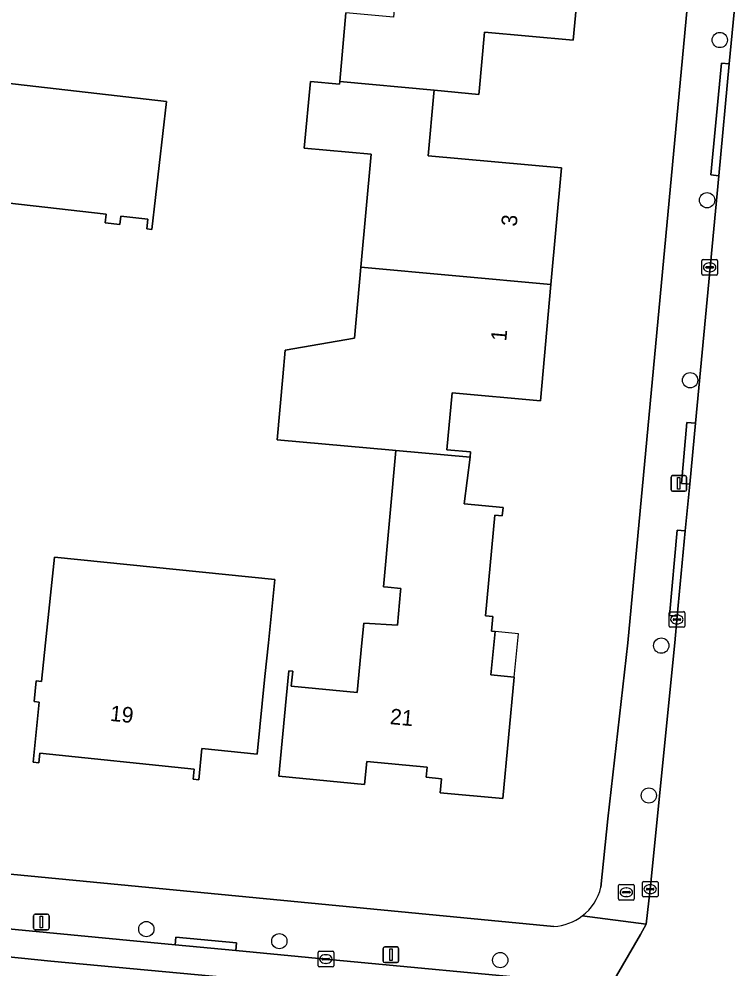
# Model space of a CAD drawing. Extents: x 162184 to 163154, y 385507 to 386516.
# Drawn here: x 162284.5 to 162330, y 385729.1 to 385789.9 of the extents above; entities that cross this region are included whole.
import ezdxf

# ---------------------------------------------------------------- set-up
doc = ezdxf.new("R2010")
doc.units = 0
for name, color, linetype in [('IMGEO_Boom', 7, 'Continuous'), ('IMGEO_Brandkraan', 7, 'Continuous'), ('IMGEO_Erf', 7, 'Continuous'), ('IMGEO_Kolk', 7, 'Continuous'), ('IMGEO_Lichtmast', 7, 'Continuous'), ('IMGEO_Pand', 7, 'Continuous'), ('IMGEO_Pand_nummerreeks', 7, 'Continuous'), ('IMGEO_Pand_overbouw', 7, 'Continuous'), ('IMGEO_Rijbaan_lokaal_gesloten', 7, 'Continuous'), ('IMGEO_Rijbaan_lokaal_open', 7, 'Continuous'), ('IMGEO_Voetpad_open', 7, 'Continuous')]:
    doc.layers.add(name, color=color, linetype=linetype)

msp = doc.modelspace()

# ---------------------------------------------------------------- linework, layer by layer
at = {"layer": 'IMGEO_Boom'}
for centre in [(162329.359, 385788.575), (162328.546, 385778.324), (162327.459, 385766.799), (162325.615, 385749.817), (162324.816, 385740.226), (162292.628, 385731.676), (162301.15, 385730.904), (162315.298, 385729.691)]:
    msp.add_circle(centre, 0.489, dxfattribs=at)
at = {"layer": 'IMGEO_Brandkraan'}
for p, q in [((162322.878, 385733.607), (162322.878, 385734.459)), ((162322.953, 385734.533), (162323.805, 385734.533)), ((162323.366, 385734.313), (162323.391, 385734.313)), ((162323.879, 385734.459), (162323.879, 385733.607)), ((162323.137, 385734.027), (162323.137, 385734.039)), ((162323.575, 385733.99), (162323.177, 385733.99)), ((162323.18, 385734.076), (162323.578, 385734.076)), ((162323.389, 385733.753), (162323.364, 385733.753)), ((162323.621, 385734.039), (162323.621, 385734.027)), ((162323.805, 385733.533), (162322.953, 385733.533))]:
    msp.add_line(p, q, dxfattribs=at)
for points in [[(162322.878, 385733.607), (162322.878, 385734.459)], [(162322.953, 385734.533), (162323.805, 385734.533)], [(162323.879, 385734.459), (162323.879, 385733.607)], [(162323.805, 385733.533), (162322.953, 385733.533)]]:
    msp.add_lwpolyline(points, dxfattribs=at)
for centre, radius, start, end in [((162322.955, 385734.457), 0.0765, 91.55205, 178.44795), ((162322.955, 385734.457), 0.0765, 91.55205, 178.44795), ((162323.803, 385734.457), 0.0765, 1.55205, 88.44795), ((162323.803, 385734.457), 0.0765, 1.55205, 88.44795), ((162323.177, 385734.036), 0.0403, 85.87752, 175.75265), ((162323.174, 385734.026), 0.0366, 178.93798, 274.71019), ((162323.578, 385734.033), 0.043, 264.86636, 352.45326), ((162323.582, 385734.038), 0.0386, 1.73085, 96.63898), ((162322.955, 385733.609), 0.0765, 181.55205, 268.44795), ((162322.955, 385733.609), 0.0765, 181.55205, 268.44795), ((162323.803, 385733.609), 0.0765, 271.55205, 358.44795), ((162323.803, 385733.609), 0.0765, 271.55205, 358.44795)]:
    msp.add_arc(centre, radius, start, end, dxfattribs=at)
for centre, major_axis, ratio, start_param, end_param in [((162323.365, 385734.033), (-0.387, 0.002), 0.722429, 4.712389, 7.853982), ((162323.39, 385734.033), (-0.39, 0.002), 0.717154, 1.570796, 4.712389)]:
    msp.add_ellipse(centre, major_axis=major_axis, ratio=ratio, start_param=start_param, end_param=end_param, dxfattribs=at)
at = {"layer": 'IMGEO_Erf'}
for points in [[(162321.743, 385734.363), (162322.185, 385738.742), (162323.482, 385750), (162329.194, 385811.19)], [(162320.653, 385795.815), (162319.977, 385788.571), (162314.299, 385789.087), (162313.953, 385785.279), (162313.936, 385785.096), (162311.066, 385785.364), (162311.048, 385785.171), (162310.684, 385781.165), (162319.225, 385780.388), (162318.547, 385772.932), (162317.868, 385765.475), (162312.215, 385765.989), (162311.884, 385762.352), (162313.398, 385762.214), (162313.366, 385761.871), (162312.992, 385758.89), (162315.48, 385758.655), (162315.431, 385758.128), (162314.956, 385758.173), (162314.348, 385751.732), (162314.831, 385751.686), (162314.742, 385750.746), (162314.967, 385750.725), (162314.705, 385747.948), (162316.201, 385747.806), (162315.467, 385740.026), (162311.446, 385740.406), (162311.531, 385741.301), (162310.551, 385741.393), (162310.613, 385742.043), (162306.745, 385742.407), (162306.606, 385740.938), (162301.12, 385741.455), (162301.59, 385746.433), (162301.757, 385748.204), (162302.004, 385748.181), (162301.913, 385747.222), (162306.137, 385746.824), (162306.436, 385750), (162306.554, 385751.25), (162308.719, 385751.119), (162308.917, 385753.304), (162308.933, 385753.48), (162308.105, 385753.555), (162307.812, 385753.582), (162308.606, 385762.304), (162308.387, 385762.324), (162301.01, 385762.995), (162301.377, 385767.028), (162301.531, 385768.721), (162305.955, 385769.5), (162306.367, 385774.038), (162307.024, 385781.261), (162302.75, 385781.65), (162303.138, 385785.914), (162305.002, 385785.744), (162305.019, 385785.928), (162305.418, 385790.314)], [(162259.069, 385737.577), (162318.739, 385731.852)]]:
    msp.add_lwpolyline(points, dxfattribs=at)
for points in [[(162280.677, 385778.486), (162279.948, 385772.087), (162272.878, 385772.892), (162267.91, 385773.458), (162267.941, 385773.726), (162268.487, 385773.664), (162268.804, 385776.446), (162268.257, 385776.508), (162268.926, 385782.383), (162273.894, 385781.817), (162277.322, 385781.427), (162277.426, 385782.341), (162280.595, 385781.98), (162281.065, 385786.103), (162293.919, 385784.641), (162292.986, 385776.45), (162292.658, 385776.487), (162292.729, 385777.113), (162291, 385777.31), (162290.938, 385776.764), (162289.984, 385776.872), (162290.047, 385777.419)], [(162300.862, 385754.039), (162300.449, 385750), (162300.229, 385747.849), (162299.72, 385742.874), (162296.187, 385743.235), (162295.982, 385741.232), (162295.622, 385741.269), (162295.689, 385741.92), (162285.807, 385742.93), (162285.744, 385742.321), (162285.381, 385742.358), (162285.774, 385746.205), (162285.445, 385746.239), (162285.58, 385747.564), (162285.923, 385747.529), (162286.176, 385750), (162286.737, 385755.484)]]:
    msp.add_lwpolyline(points, close=True, dxfattribs=at)
for centre, radius, start, end in [((162318.582, 385735.096), 3.245, 307.35746, 346.94023), ((162318.574, 385735.104), 3.256, 272.91211, 307.39394)]:
    msp.add_arc(centre, radius, start, end, dxfattribs=at)
at = {"layer": 'IMGEO_Kolk'}
for p, q in [((162328.213, 385773.601), (162328.213, 385774.453)), ((162328.288, 385774.527), (162329.14, 385774.527)), ((162329.214, 385774.453), (162329.214, 385773.601)), ((162328.472, 385774.021), (162328.472, 385774.033)), ((162328.91, 385773.984), (162328.512, 385773.984)), ((162328.515, 385774.07), (162328.913, 385774.07)), ((162328.701, 385774.307), (162328.726, 385774.307)), ((162328.956, 385774.033), (162328.956, 385774.021)), ((162329.14, 385773.527), (162328.288, 385773.527)), ((162328.724, 385773.747), (162328.699, 385773.747)), ((162326.114, 385751.065), (162326.114, 385751.917)), ((162326.189, 385751.991), (162327.041, 385751.991)), ((162327.115, 385751.917), (162327.115, 385751.065)), ((162326.373, 385751.485), (162326.373, 385751.497)), ((162326.811, 385751.448), (162326.413, 385751.448)), ((162326.416, 385751.534), (162326.814, 385751.534)), ((162326.602, 385751.771), (162326.627, 385751.771)), ((162326.857, 385751.497), (162326.857, 385751.485)), ((162327.041, 385750.991), (162326.189, 385750.991)), ((162326.625, 385751.211), (162326.6, 385751.211)), ((162324.403, 385733.806), (162324.403, 385734.658)), ((162324.478, 385734.732), (162325.33, 385734.732)), ((162324.705, 385734.275), (162325.103, 385734.275)), ((162324.891, 385734.512), (162324.916, 385734.512)), ((162325.404, 385734.658), (162325.404, 385733.806)), ((162325.33, 385733.732), (162324.478, 385733.732)), ((162324.662, 385734.226), (162324.662, 385734.238)), ((162325.1, 385734.189), (162324.702, 385734.189)), ((162324.914, 385733.952), (162324.889, 385733.952)), ((162325.146, 385734.238), (162325.146, 385734.226)), ((162303.629, 385729.334), (162303.629, 385730.186)), ((162303.704, 385730.26), (162304.556, 385730.26)), ((162304.117, 385730.04), (162304.142, 385730.04)), ((162304.63, 385730.186), (162304.63, 385729.334)), ((162303.888, 385729.754), (162303.888, 385729.766)), ((162304.326, 385729.717), (162303.928, 385729.717)), ((162303.931, 385729.803), (162304.329, 385729.803)), ((162304.14, 385729.48), (162304.115, 385729.48)), ((162304.372, 385729.766), (162304.372, 385729.754)), ((162304.556, 385729.26), (162303.704, 385729.26))]:
    msp.add_line(p, q, dxfattribs=at)
for points in [[(162328.213, 385773.601), (162328.213, 385774.453)], [(162328.288, 385774.527), (162329.14, 385774.527)], [(162329.214, 385774.453), (162329.214, 385773.601)], [(162329.14, 385773.527), (162328.288, 385773.527)], [(162326.114, 385751.065), (162326.114, 385751.917)], [(162326.189, 385751.991), (162327.041, 385751.991)], [(162327.115, 385751.917), (162327.115, 385751.065)], [(162327.041, 385750.991), (162326.189, 385750.991)], [(162324.403, 385733.806), (162324.403, 385734.658)], [(162324.478, 385734.732), (162325.33, 385734.732)], [(162325.404, 385734.658), (162325.404, 385733.806)], [(162325.33, 385733.732), (162324.478, 385733.732)], [(162303.629, 385729.334), (162303.629, 385730.186)], [(162303.704, 385730.26), (162304.556, 385730.26)], [(162304.63, 385730.186), (162304.63, 385729.334)], [(162304.556, 385729.26), (162303.704, 385729.26)]]:
    msp.add_lwpolyline(points, dxfattribs=at)
for centre, radius, start, end in [((162328.29, 385774.451), 0.0765, 91.55205, 178.44795), ((162328.29, 385774.451), 0.0765, 91.55205, 178.44795), ((162329.138, 385774.451), 0.0765, 1.55205, 88.44795), ((162329.138, 385774.451), 0.0765, 1.55205, 88.44795), ((162328.512, 385774.03), 0.0403, 85.87752, 175.75265), ((162328.509, 385774.02), 0.0366, 178.93798, 274.71019), ((162328.913, 385774.027), 0.043, 264.86636, 352.45326), ((162328.917, 385774.032), 0.0386, 1.73085, 96.63898), ((162328.29, 385773.603), 0.0765, 181.55205, 268.44795), ((162328.29, 385773.603), 0.0765, 181.55205, 268.44795), ((162329.138, 385773.603), 0.0765, 271.55205, 358.44795), ((162329.138, 385773.603), 0.0765, 271.55205, 358.44795), ((162326.191, 385751.915), 0.0765, 91.55205, 178.44795), ((162326.191, 385751.915), 0.0765, 91.55205, 178.44795), ((162327.039, 385751.915), 0.0765, 1.55205, 88.44795), ((162327.039, 385751.915), 0.0765, 1.55205, 88.44795), ((162326.413, 385751.494), 0.0403, 85.87752, 175.75265), ((162326.41, 385751.484), 0.0366, 178.93798, 274.71019), ((162326.814, 385751.491), 0.043, 264.86636, 352.45326), ((162326.818, 385751.496), 0.0386, 1.73085, 96.63898), ((162326.191, 385751.067), 0.0765, 181.55205, 268.44795), ((162326.191, 385751.067), 0.0765, 181.55205, 268.44795), ((162327.039, 385751.067), 0.0765, 271.55205, 358.44795), ((162327.039, 385751.067), 0.0765, 271.55205, 358.44795), ((162324.48, 385734.656), 0.0765, 91.55205, 178.44795), ((162324.48, 385734.656), 0.0765, 91.55205, 178.44795), ((162324.702, 385734.235), 0.0403, 85.87752, 175.75265), ((162325.107, 385734.237), 0.0386, 1.73085, 96.63898), ((162325.328, 385734.656), 0.0765, 1.55205, 88.44795), ((162325.328, 385734.656), 0.0765, 1.55205, 88.44795), ((162324.48, 385733.808), 0.0765, 181.55205, 268.44795), ((162324.48, 385733.808), 0.0765, 181.55205, 268.44795), ((162324.699, 385734.225), 0.0366, 178.93798, 274.71019), ((162325.103, 385734.232), 0.043, 264.86636, 352.45326), ((162325.328, 385733.808), 0.0765, 271.55205, 358.44795), ((162325.328, 385733.808), 0.0765, 271.55205, 358.44795), ((162303.706, 385730.184), 0.0765, 91.55205, 178.44795), ((162303.706, 385730.184), 0.0765, 91.55205, 178.44795), ((162304.554, 385730.184), 0.0765, 1.55205, 88.44795), ((162304.554, 385730.184), 0.0765, 1.55205, 88.44795), ((162303.928, 385729.763), 0.0403, 85.87752, 175.75265), ((162303.925, 385729.753), 0.0366, 178.93798, 274.71019), ((162304.329, 385729.76), 0.043, 264.86636, 352.45326), ((162304.333, 385729.765), 0.0386, 1.73085, 96.63898), ((162303.706, 385729.336), 0.0765, 181.55205, 268.44795), ((162303.706, 385729.336), 0.0765, 181.55205, 268.44795), ((162304.554, 385729.336), 0.0765, 271.55205, 358.44795), ((162304.554, 385729.336), 0.0765, 271.55205, 358.44795)]:
    msp.add_arc(centre, radius, start, end, dxfattribs=at)
for centre, major_axis, ratio, start_param, end_param in [((162328.7, 385774.027), (-0.387, 0.002), 0.722429, 4.712389, 7.853982), ((162328.725, 385774.027), (-0.39, 0.002), 0.717154, 1.570796, 4.712389), ((162326.601, 385751.491), (-0.387, 0.002), 0.722429, 4.712389, 7.853982), ((162326.626, 385751.491), (-0.39, 0.002), 0.717154, 1.570796, 4.712389), ((162324.89, 385734.232), (-0.387, 0.002), 0.722429, 4.712389, 7.853982), ((162324.915, 385734.232), (-0.39, 0.002), 0.717154, 1.570796, 4.712389), ((162304.116, 385729.76), (-0.387, 0.002), 0.722429, 4.712389, 7.853982), ((162304.141, 385729.76), (-0.39, 0.002), 0.717154, 1.570796, 4.712389)]:
    msp.add_ellipse(centre, major_axis=major_axis, ratio=ratio, start_param=start_param, end_param=end_param, dxfattribs=at)
at = {"layer": 'IMGEO_Lichtmast'}
for p, q in [((162326.241, 385759.798), (162326.241, 385760.598)), ((162326.241, 385760.598), (162326.241, 385759.798)), ((162326.341, 385760.698), (162327.131, 385760.698)), ((162327.131, 385760.698), (162326.341, 385760.698)), ((162327.231, 385760.598), (162327.231, 385759.798)), ((162327.231, 385759.798), (162327.231, 385760.598)), ((162327.131, 385759.698), (162326.341, 385759.698)), ((162326.341, 385759.698), (162327.131, 385759.698)), ((162285.406, 385731.73), (162285.406, 385732.53)), ((162285.406, 385732.53), (162285.406, 385731.73)), ((162285.506, 385732.63), (162286.296, 385732.63)), ((162286.296, 385732.63), (162285.506, 385732.63)), ((162286.396, 385732.53), (162286.396, 385731.73)), ((162286.396, 385731.73), (162286.396, 385732.53)), ((162286.296, 385731.63), (162285.506, 385731.63)), ((162285.506, 385731.63), (162286.296, 385731.63)), ((162307.8, 385729.634), (162307.8, 385730.434)), ((162307.8, 385730.434), (162307.8, 385729.634)), ((162307.9, 385730.534), (162308.69, 385730.534)), ((162308.69, 385730.534), (162307.9, 385730.534)), ((162308.79, 385730.434), (162308.79, 385729.634)), ((162308.79, 385729.634), (162308.79, 385730.434)), ((162308.69, 385729.534), (162307.9, 385729.534)), ((162307.9, 385729.534), (162308.69, 385729.534))]:
    msp.add_line(p, q, dxfattribs=at)
for points in [[(162326.661, 385760.573), (162326.811, 385760.573), (162326.811, 385759.823), (162326.661, 385759.823), (162326.661, 385760.573)], [(162285.826, 385732.505), (162285.976, 385732.505), (162285.976, 385731.755), (162285.826, 385731.755), (162285.826, 385732.505)], [(162308.22, 385730.409), (162308.37, 385730.409), (162308.37, 385729.659), (162308.22, 385729.659), (162308.22, 385730.409)]]:
    msp.add_lwpolyline(points, dxfattribs=at)
for centre, start, end in [((162326.341, 385760.598), 90, 180), ((162326.341, 385760.598), 90, 180), ((162327.131, 385760.598), 0, 90), ((162327.131, 385760.598), 360, 90), ((162326.341, 385759.798), 180, 270), ((162326.341, 385759.798), 180, 270), ((162327.131, 385759.798), 270, 0), ((162327.131, 385759.798), 270, 0), ((162285.506, 385732.53), 90, 180), ((162285.506, 385732.53), 90, 180), ((162286.296, 385732.53), 0, 90), ((162286.296, 385732.53), 360, 90), ((162285.506, 385731.73), 180, 270), ((162285.506, 385731.73), 180, 270), ((162286.296, 385731.73), 270, 0), ((162286.296, 385731.73), 270, 0), ((162307.9, 385730.434), 90, 180), ((162307.9, 385730.434), 90, 180), ((162308.69, 385730.434), 0, 90), ((162308.69, 385730.434), 360, 90), ((162307.9, 385729.634), 180, 270), ((162307.9, 385729.634), 180, 270), ((162308.69, 385729.634), 270, 0), ((162308.69, 385729.634), 270, 0)]:
    msp.add_arc(centre, 0.1, start, end, dxfattribs=at)
at = {"layer": 'IMGEO_Pand'}
for points in [[(162320.653, 385795.815), (162309.072, 385796.898), (162308.452, 385790.038), (162305.418, 385790.314), (162305.019, 385785.928), (162311.066, 385785.364), (162313.936, 385785.096), (162313.953, 385785.279), (162314.299, 385789.087), (162319.977, 385788.571)], [(162280.677, 385778.486), (162290.047, 385777.419), (162289.984, 385776.872), (162290.938, 385776.764), (162291, 385777.31), (162292.729, 385777.113), (162292.658, 385776.487), (162292.986, 385776.45), (162293.919, 385784.641), (162281.065, 385786.103), (162280.595, 385781.98), (162277.426, 385782.341), (162277.322, 385781.427), (162273.894, 385781.817), (162268.926, 385782.383), (162268.257, 385776.508), (162268.804, 385776.446), (162268.487, 385773.664), (162267.941, 385773.726), (162267.91, 385773.458), (162272.878, 385772.892), (162279.948, 385772.087)], [(162311.048, 385785.171), (162311.066, 385785.364), (162305.019, 385785.928), (162305.002, 385785.744), (162303.138, 385785.914), (162302.75, 385781.65), (162307.024, 385781.261), (162306.367, 385774.038), (162318.547, 385772.932), (162319.225, 385780.388), (162310.684, 385781.165)], [(162312.215, 385765.989), (162317.868, 385765.475), (162318.547, 385772.932), (162306.367, 385774.038), (162305.955, 385769.5), (162301.531, 385768.721), (162301.377, 385767.028), (162301.01, 385762.995), (162308.387, 385762.324), (162308.606, 385762.304), (162313.366, 385761.871), (162313.398, 385762.214), (162311.884, 385762.352)], [(162314.967, 385750.725), (162314.742, 385750.746), (162314.831, 385751.686), (162314.348, 385751.732), (162314.956, 385758.173), (162315.431, 385758.128), (162315.48, 385758.655), (162312.992, 385758.89), (162313.366, 385761.871), (162308.606, 385762.304), (162307.812, 385753.582), (162308.105, 385753.555), (162308.933, 385753.48), (162308.917, 385753.304), (162308.719, 385751.119), (162306.554, 385751.25), (162306.436, 385750), (162306.137, 385746.824), (162301.913, 385747.222), (162302.004, 385748.181), (162301.757, 385748.204), (162301.59, 385746.433), (162301.12, 385741.455), (162306.606, 385740.938), (162306.745, 385742.407), (162310.613, 385742.043), (162310.551, 385741.393), (162311.531, 385741.301), (162311.446, 385740.406), (162315.467, 385740.026), (162316.201, 385747.806), (162314.705, 385747.948)], [(162285.445, 385746.239), (162285.774, 385746.205), (162285.381, 385742.358), (162285.744, 385742.321), (162285.807, 385742.93), (162295.689, 385741.92), (162295.622, 385741.269), (162295.982, 385741.232), (162296.187, 385743.235), (162299.72, 385742.874), (162300.229, 385747.849), (162300.449, 385750), (162300.862, 385754.039), (162286.737, 385755.484), (162286.176, 385750), (162285.923, 385747.529), (162285.58, 385747.564)]]:
    msp.add_lwpolyline(points, close=True, dxfattribs=at)
at = {"layer": 'IMGEO_Pand_overbouw'}
msp.add_lwpolyline([(162316.463, 385750.583), (162314.967, 385750.725), (162314.705, 385747.948), (162316.201, 385747.806)], close=True, dxfattribs=at)
at = {"layer": 'IMGEO_Rijbaan_lokaal_gesloten'}
for points in [[(162319.089, 385728.339), (162304.126, 385729.759), (162298.361, 385730.297), (162294.467, 385730.661), (162282.654, 385731.794), (162278.838, 385732.156), (162274.014, 385732.613), (162269.071, 385733.087), (162262.149, 385733.762), (162260.556, 385733.913), (162260.4, 385732.301), (162286.519, 385729.622), (162367.51, 385722.111)], [(162367.51, 385722.111), (162286.519, 385729.622), (162260.4, 385732.301), (162259.916, 385727.292)]]:
    msp.add_lwpolyline(points, dxfattribs=at)
at = {"layer": 'IMGEO_Rijbaan_lokaal_open'}
msp.add_lwpolyline([(162330.873, 385796.534), (162329.97, 385787.042), (162329.296, 385779.892), (162327.803, 385764.055), (162327.435, 385760.157), (162327.152, 385757.156), (162326.635, 385751.709), (162326.477, 385750), (162324.906, 385734.232), (162324.656, 385731.996), (162324.274, 385731.336), (162322.366, 385728.035), (162333.341, 385727.013), (162331.493, 385731.237), (162334.097, 385758.918), (162334.542, 385763.644), (162337.193, 385792.099)], dxfattribs=at)
at = {"layer": 'IMGEO_Voetpad_open'}
for points in [[(162329.194, 385811.19), (162323.482, 385750), (162322.185, 385738.742), (162321.743, 385734.363)], [(162320.551, 385732.517), (162324.656, 385731.996), (162324.906, 385734.232), (162326.477, 385750), (162326.635, 385751.709), (162326.138, 385751.755), (162326.642, 385757.203), (162327.152, 385757.156), (162327.435, 385760.157), (162326.919, 385760.201), (162327.245, 385764.103), (162327.803, 385764.055), (162329.296, 385779.892), (162328.779, 385779.943), (162329.462, 385787.092), (162329.97, 385787.042), (162330.873, 385796.534)], [(162318.739, 385731.852), (162259.069, 385737.577)], [(162256.075, 385734.27), (162257.576, 385734.101), (162258.369, 385734.127), (162260.556, 385733.913), (162262.149, 385733.762), (162269.071, 385733.087), (162274.014, 385732.613), (162274.061, 385733.11), (162278.885, 385732.653), (162278.838, 385732.156), (162282.654, 385731.794), (162294.467, 385730.661), (162294.513, 385731.158), (162298.407, 385730.795), (162298.361, 385730.297), (162304.126, 385729.759), (162319.089, 385728.339), (162322.366, 385728.035), (162324.274, 385731.336), (162324.656, 385731.996), (162320.551, 385732.517)]]:
    msp.add_lwpolyline(points, dxfattribs=at)
for points in [[(162329.97, 385787.042), (162329.462, 385787.092), (162328.779, 385779.943), (162329.296, 385779.892)], [(162327.435, 385760.157), (162327.803, 385764.055), (162327.245, 385764.103), (162326.919, 385760.201)], [(162327.152, 385757.156), (162326.642, 385757.203), (162326.138, 385751.755), (162326.635, 385751.709)], [(162298.361, 385730.297), (162298.407, 385730.795), (162294.513, 385731.158), (162294.467, 385730.661)]]:
    msp.add_lwpolyline(points, close=True, dxfattribs=at)
for centre, radius, start, end in [((162318.582, 385735.096), 3.245, 307.35746, 346.94023), ((162318.574, 385735.104), 3.256, 272.91211, 307.39394)]:
    msp.add_arc(centre, radius, start, end, dxfattribs=at)

# ---------------------------------------------------------------- texts
at = {"layer": 'IMGEO_Pand_nummerreeks'}
for s, rotation, p in [('3', 84.80348, (162316.352, 385776.615)), ('1', 84.80348, (162315.683, 385769.271)), ('19', 354.16429, (162290.273, 385745.007)), ('21', 354.62566, (162308.205, 385744.8))]:
    msp.add_text(s, height=1, rotation=rotation, dxfattribs=at).set_placement(p)

doc.saveas('drawing.dxf')
